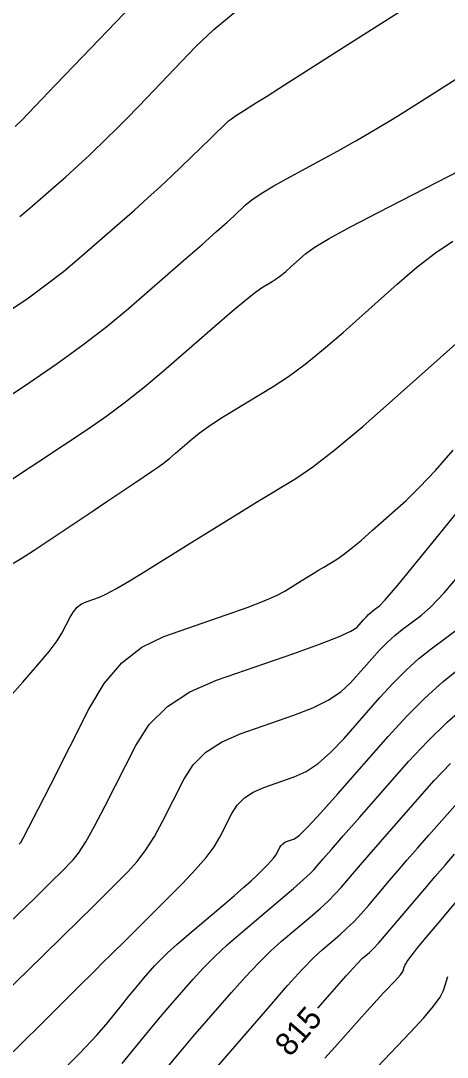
# Model space of a CAD drawing. Extents: x 2082232 to 2083549, y 592624 to 593832.
# Drawn here: x 2083422.03 to 2083435.1, y 592933.25 to 592964.99 of the extents above; entities that cross this region are included whole.
import ezdxf

# ---------------------------------------------------------------- set-up
doc = ezdxf.new("R2010")
doc.units = 0
doc.layers.add('DT_X_Contour_Major', color=7, linetype='Continuous')
doc.layers.add('DT_X_Contour_Minor', color=7, linetype='Continuous')

msp = doc.modelspace()

# ---------------------------------------------------------------- linework, layer by layer
at = {"layer": 'DT_X_Contour_Major'}
for points in [[(2083421.863, 592961.751), (2083422.062, 592961.952), (2083422.474, 592962.377), (2083423.098, 592963.026), (2083423.935, 592963.899), (2083426.449, 592966.524)], [(2083421.712, 592948.326), (2083422.048, 592948.527), (2083422.445, 592948.78), (2083422.905, 592949.084), (2083424.215, 592949.963), (2083424.667, 592950.267), (2083425.041, 592950.518), (2083425.338, 592950.716), (2083425.558, 592950.862), (2083426.039, 592951.183), (2083426.221, 592951.308), (2083426.404, 592951.444), (2083426.589, 592951.59), (2083426.775, 592951.748), (2083427.275, 592952.181), (2083427.495, 592952.358), (2083427.782, 592952.562), (2083428.135, 592952.795), (2083428.555, 592953.056), (2083429.762, 592953.789), (2083430.235, 592954.099), (2083430.751, 592954.479), (2083431.31, 592954.929), (2083431.91, 592955.449), (2083433.568, 592956.928), (2083434.172, 592957.444), (2083434.74, 592957.883), (2083435.272, 592958.243)], [(2083421.796, 592933.414), (2083422.93, 592934.539), (2083423.767, 592935.369), (2083424.307, 592935.904), (2083424.55, 592936.144), (2083424.803, 592936.39), (2083424.939, 592936.524), (2083425.16, 592936.743), (2083425.463, 592937.046), (2083425.851, 592937.434), (2083426.997, 592938.581), (2083427.39, 592938.992), (2083427.71, 592939.363), (2083427.958, 592939.695), (2083428.133, 592939.988), (2083428.502, 592940.717), (2083428.667, 592940.971), (2083428.885, 592941.187), (2083429.156, 592941.366), (2083429.48, 592941.507), (2083430.415, 592941.831), (2083430.773, 592941.996), (2083431.147, 592942.248), (2083431.536, 592942.587), (2083431.941, 592943.012), (2083433.04, 592944.262), (2083433.448, 592944.707), (2083433.846, 592945.105), (2083434.234, 592945.455), (2083434.613, 592945.757), (2083435.611, 592946.5)], [(2083431.14, 592934.752), (2083431.506, 592935.171), (2083432.008, 592935.741), (2083432.341, 592936.109), (2083432.506, 592936.278), (2083432.721, 592936.46), (2083432.832, 592936.568), (2083433.006, 592936.756), (2083433.242, 592937.023), (2083433.539, 592937.371), (2083434.416, 592938.404), (2083434.736, 592938.78), (2083435.038, 592939.132), (2083435.324, 592939.462)]]:
    msp.add_lwpolyline(points, dxfattribs=at)
at = {"layer": 'DT_X_Contour_Minor'}
for points in [[(2083421.597, 592956.052), (2083422.222, 592956.48), (2083422.802, 592956.9), (2083423.336, 592957.314), (2083423.824, 592957.722), (2083425.066, 592958.799), (2083425.515, 592959.192), (2083425.93, 592959.564), (2083426.312, 592959.915), (2083426.659, 592960.244), (2083427.54, 592961.092), (2083427.834, 592961.375), (2083428.052, 592961.586), (2083428.196, 592961.727), (2083428.266, 592961.796), (2083428.352, 592961.885), (2083428.402, 592961.929), (2083428.49, 592961.993), (2083428.615, 592962.077), (2083428.777, 592962.18), (2083429.259, 592962.484), (2083429.562, 592962.676), (2083430.11, 592963.025), (2083430.903, 592963.531), (2083431.941, 592964.193), (2083435.035, 592966.168)], [(2083422.007, 592959.001), (2083422.32, 592959.262), (2083423.116, 592959.952), (2083423.404, 592960.204), (2083423.67, 592960.442), (2083423.914, 592960.667), (2083424.137, 592960.878), (2083424.702, 592961.422), (2083424.948, 592961.664), (2083425.263, 592961.982), (2083425.647, 592962.376), (2083426.1, 592962.847), (2083427.4, 592964.205), (2083427.944, 592964.724), (2083428.602, 592965.265)], [(2083419.953, 592952.352), (2083422.301, 592953.913), (2083423.151, 592954.493), (2083423.938, 592955.065), (2083424.664, 592955.628), (2083425.328, 592956.182), (2083427.016, 592957.646), (2083427.587, 592958.143), (2083428.034, 592958.536), (2083428.357, 592958.824), (2083428.556, 592959.008), (2083428.921, 592959.359), (2083429.109, 592959.511), (2083429.399, 592959.704), (2083429.791, 592959.938), (2083430.285, 592960.213), (2083431.739, 592961), (2083432.301, 592961.312), (2083432.897, 592961.659), (2083433.527, 592962.041), (2083434.19, 592962.458), (2083436.004, 592963.615)], [(2083421.614, 592950.848), (2083422.055, 592951.142), (2083422.581, 592951.491), (2083424.096, 592952.498), (2083424.666, 592952.892), (2083425.242, 592953.32), (2083425.823, 592953.781), (2083426.41, 592954.275), (2083427.981, 592955.638), (2083428.512, 592956.095), (2083428.926, 592956.442), (2083429.224, 592956.68), (2083429.404, 592956.809), (2083429.731, 592957.008), (2083429.859, 592957.092), (2083429.999, 592957.194), (2083430.15, 592957.316), (2083430.312, 592957.457), (2083430.761, 592957.857), (2083431.026, 592958.049), (2083431.486, 592958.324), (2083432.14, 592958.683), (2083432.988, 592959.124), (2083435.508, 592960.414)], [(2083420.742, 592943.234), (2083422.093, 592944.737), (2083422.548, 592945.253), (2083422.9, 592945.675), (2083423.149, 592946.001), (2083423.294, 592946.233), (2083423.543, 592946.725), (2083423.644, 592946.893), (2083423.759, 592947.028), (2083423.89, 592947.13), (2083424.034, 592947.2), (2083424.44, 592947.34), (2083424.641, 592947.429), (2083424.94, 592947.589), (2083425.336, 592947.82), (2083425.829, 592948.122), (2083427.275, 592949.024), (2083427.805, 592949.354), (2083428.312, 592949.667), (2083428.797, 592949.965), (2083429.258, 592950.246), (2083430.458, 592950.975), (2083430.986, 592951.334), (2083431.67, 592951.865), (2083432.511, 592952.567), (2083433.508, 592953.441), (2083436.376, 592955.999)], [(2083421.677, 592937.361), (2083422.468, 592938.132), (2083422.998, 592938.651), (2083423.268, 592938.916), (2083423.639, 592939.288), (2083423.805, 592939.497), (2083424.023, 592939.843), (2083424.294, 592940.328), (2083424.619, 592940.95), (2083425.553, 592942.795), (2083425.971, 592943.439), (2083426.523, 592943.987), (2083427.209, 592944.439), (2083428.029, 592944.795), (2083430.396, 592945.616), (2083431.182, 592945.897), (2083431.766, 592946.122), (2083432.148, 592946.293), (2083432.327, 592946.409), (2083432.535, 592946.646), (2083432.612, 592946.73), (2083432.687, 592946.805), (2083432.761, 592946.872), (2083432.833, 592946.929), (2083433.021, 592947.069), (2083433.197, 592947.256), (2083433.583, 592947.71), (2083434.178, 592948.432), (2083434.983, 592949.421), (2083437.41, 592952.416)], [(2083421.979, 592939.769), (2083422.032, 592939.829), (2083422.104, 592939.956), (2083422.281, 592940.294), (2083422.562, 592940.843), (2083422.948, 592941.602), (2083424.116, 592943.907), (2083424.589, 592944.695), (2083425.13, 592945.328), (2083425.74, 592945.807), (2083426.419, 592946.131), (2083428.322, 592946.792), (2083428.97, 592947.023), (2083429.486, 592947.222), (2083429.872, 592947.388), (2083430.126, 592947.522), (2083430.629, 592947.836), (2083430.813, 592947.95), (2083430.99, 592948.06), (2083431.158, 592948.163), (2083431.319, 592948.261), (2083431.736, 592948.514), (2083431.921, 592948.64), (2083432.162, 592948.828), (2083432.461, 592949.078), (2083432.816, 592949.389), (2083433.839, 592950.302), (2083434.256, 592950.702), (2083434.738, 592951.215), (2083435.286, 592951.842)], [(2083421.012, 592934.707), (2083422.714, 592936.364), (2083423.308, 592936.943), (2083423.814, 592937.438), (2083424.231, 592937.848), (2083424.56, 592938.175), (2083425.318, 592938.935), (2083425.597, 592939.244), (2083425.867, 592939.603), (2083426.126, 592940.011), (2083426.376, 592940.469), (2083427.028, 592941.756), (2083427.319, 592942.205), (2083427.704, 592942.587), (2083428.182, 592942.902), (2083428.755, 592943.151), (2083430.405, 592943.723), (2083430.978, 592943.946), (2083431.457, 592944.185), (2083431.842, 592944.44), (2083432.134, 592944.711), (2083432.788, 592945.454), (2083433.03, 592945.719), (2083433.266, 592945.955), (2083433.497, 592946.163), (2083433.723, 592946.343), (2083434.316, 592946.785), (2083434.6, 592947.04), (2083435.008, 592947.475), (2083435.54, 592948.091)], [(2083423.126, 592932.644), (2083423.845, 592933.376), (2083424.352, 592933.911), (2083424.648, 592934.247), (2083425.154, 592934.882), (2083425.337, 592935.109), (2083425.504, 592935.314), (2083425.656, 592935.496), (2083425.792, 592935.656), (2083426.137, 592936.053), (2083426.299, 592936.225), (2083426.526, 592936.442), (2083426.819, 592936.705), (2083427.178, 592937.013), (2083428.222, 592937.895), (2083428.58, 592938.2), (2083428.87, 592938.453), (2083429.094, 592938.655), (2083429.251, 592938.804), (2083429.579, 592939.132), (2083429.69, 592939.248), (2083429.779, 592939.349), (2083429.846, 592939.435), (2083429.89, 592939.507), (2083429.976, 592939.677), (2083430.015, 592939.737), (2083430.066, 592939.788), (2083430.129, 592939.83), (2083430.205, 592939.863), (2083430.424, 592939.939), (2083430.569, 592940.046), (2083430.837, 592940.311), (2083431.23, 592940.733), (2083431.748, 592941.313), (2083433.293, 592943.07), (2083433.865, 592943.696), (2083434.425, 592944.255), (2083434.971, 592944.746), (2083435.503, 592945.171)], [(2083425.14, 592933.052), (2083425.543, 592933.554), (2083425.912, 592934.006), (2083426.248, 592934.409), (2083426.55, 592934.763), (2083427.311, 592935.64), (2083427.618, 592935.976), (2083427.965, 592936.325), (2083428.354, 592936.686), (2083428.784, 592937.061), (2083429.987, 592938.078), (2083430.389, 592938.42), (2083430.694, 592938.686), (2083430.902, 592938.874), (2083431.012, 592938.986), (2083431.177, 592939.18), (2083431.301, 592939.323), (2083431.55, 592939.608), (2083431.923, 592940.034), (2083432.422, 592940.601), (2083433.917, 592942.301), (2083434.492, 592942.922), (2083435.097, 592943.51), (2083435.731, 592944.064)], [(2083426.321, 592932.698), (2083426.84, 592933.322), (2083427.308, 592933.869), (2083428.486, 592935.228), (2083428.914, 592935.708), (2083429.313, 592936.13), (2083429.683, 592936.494), (2083430.025, 592936.8), (2083430.898, 592937.538), (2083431.203, 592937.803), (2083431.465, 592938.042), (2083431.682, 592938.257), (2083431.854, 592938.447), (2083432.256, 592938.921), (2083432.446, 592939.142), (2083432.713, 592939.449), (2083433.057, 592939.843), (2083433.478, 592940.323), (2083434.705, 592941.718), (2083435.2, 592942.245)], [(2083428.066, 592932.976), (2083429.661, 592934.815), (2083430.21, 592935.44), (2083430.66, 592935.935), (2083431.012, 592936.302), (2083431.265, 592936.539), (2083431.809, 592936.999), (2083432.018, 592937.185), (2083432.235, 592937.399), (2083432.462, 592937.64), (2083432.697, 592937.909), (2083433.336, 592938.663), (2083433.591, 592938.961), (2083433.876, 592939.291), (2083434.19, 592939.652), (2083434.535, 592940.045), (2083435.493, 592941.135)], [(2083431.351, 592933.217), (2083431.654, 592933.559), (2083432.388, 592934.38), (2083432.644, 592934.664), (2083432.86, 592934.903), (2083433.036, 592935.095), (2083433.173, 592935.241), (2083433.486, 592935.569), (2083433.59, 592935.682), (2083433.668, 592935.774), (2083433.72, 592935.846), (2083433.746, 592935.897), (2083433.78, 592936.007), (2083433.799, 592936.053), (2083433.83, 592936.11), (2083433.874, 592936.177), (2083433.929, 592936.254), (2083434.094, 592936.474), (2083434.188, 592936.593), (2083434.346, 592936.785), (2083434.567, 592937.049), (2083434.852, 592937.387), (2083435.697, 592938.383)], [(2083432.762, 592932.743), (2083433.976, 592934.016), (2083434.381, 592934.454), (2083434.684, 592934.812), (2083434.885, 592935.091), (2083434.986, 592935.29), (2083435.118, 592935.716)]]:
    msp.add_lwpolyline(points, dxfattribs=at)

# ---------------------------------------------------------------- texts
at = {"layer": 'DT_X_Contour_Major'}
msp.add_text('815', height=0.7, rotation=49.0403, dxfattribs=at).set_placement((2083430.284, 592933.232))

doc.saveas('drawing.dxf')
